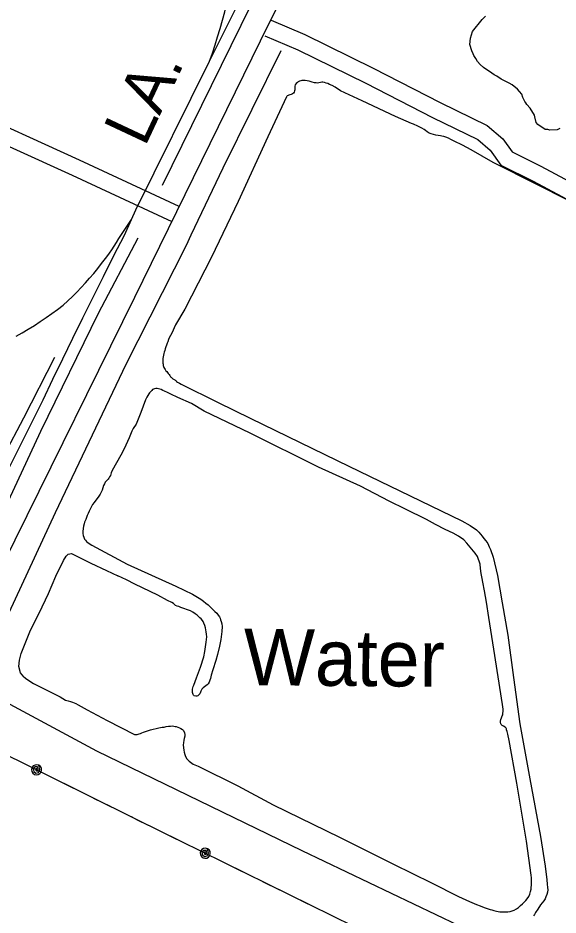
# Model space of a CAD drawing. Extents: x 3683402 to 3721514, y 487807 to 513565.
# Drawn here: x 3715316 to 3716275, y 495865 to 497457 of the extents above; entities that cross this region are included whole.
import ezdxf

# ---------------------------------------------------------------- set-up
doc = ezdxf.new("R2010")
doc.units = 0
for name, color, linetype in [('V-RAIL-IDEN', 7, 'Continuous'), ('V-RAIL-TRAK', 7, 'Continuous'), ('V-RIVR-IDEN', 7, 'Continuous'), ('V-ROAD-CNTR', 7, 'Continuous'), ('V-SITE-VEGE', 7, 'Continuous'), ('V-TOPO-SHOR', 7, 'Continuous'), ('V-UTIL-LINE', 7, 'Continuous')]:
    doc.layers.add(name, color=color, linetype=linetype)

msp = doc.modelspace()

# ---------------------------------------------------------------- linework, layer by layer
at = {"layer": 'V-RAIL-TRAK'}
msp.add_line((3715494.9, 497065.6), (3715517.8, 497099.7), dxfattribs=at)
for points in [[(3715505, 497071.9), (3715517.8, 497099.7), (3715525.4, 497116.4), (3715656.1, 497380.2), (3715761.7, 497592.9), (3715910.1, 497894.4), (3716039.3, 498161.5), (3716175.3, 498444.2), (3716348.1, 498799.2), (3716512.4, 499132.1), (3716677.6, 499468.1), (3716772.2, 499655.7), (3716810.6, 499732.3), (3716909.5, 499929.7), (3716971.7, 500060.1), (3717072.1, 500257.9)], [(3715656.1, 497380.2), (3715661.1, 497394.6), (3715665.9, 497409.1), (3715670.5, 497423.6), (3715674.9, 497438.2), (3715679.1, 497452.9), (3715683.2, 497467.6), (3715687, 497482.4), (3715690.4, 497496.6)], [(3715300.3, 496659.1), (3715360.5, 496779.5), (3715377.8, 496816), (3715395.4, 496852.4), (3715413.2, 496888.6), (3715431.2, 496924.7), (3715449.3, 496961.7), (3715467.6, 496998.5), (3715486.2, 497035.3), (3715505, 497071.9)], [(3715312.7, 496892.4), (3715323.6, 496898.6), (3715334.4, 496905), (3715345.1, 496911.6), (3715355.6, 496918.4), (3715366, 496925.3), (3715376.3, 496932.5), (3715386.4, 496939.9), (3715396.4, 496947.4), (3715404.6, 496955), (3715412.7, 496962.7), (3715420.6, 496970.6), (3715428.4, 496978.7), (3715435.9, 496986.9), (3715443.3, 496995.2), (3715450.6, 497003.8), (3715457.6, 497012.4), (3715464.5, 497021.2), (3715469.3, 497027.2), (3715474, 497033.3), (3715478.5, 497039.5), (3715482.9, 497045.9), (3715487, 497052.3), (3715491.1, 497058.9), (3715494.9, 497065.6)]]:
    msp.add_lwpolyline(points, dxfattribs=at)
at = {"layer": 'V-ROAD-CNTR'}
for points in [[(3715943.4, 497816.4), (3715941.3, 497810.6), (3715746, 497415.8), (3715522.6, 496961.3), (3715310.4, 496530.2), (3714982, 495857.9), (3714698, 495279.3), (3714345.3, 494566.8), (3714009.1, 493876.8), (3713946.1, 493755.3), (3713822.7, 493529.7)], [(3715765.6, 497452.9), (3715825.1, 497427.8), (3715946.8, 497368.1), (3716065.6, 497307.2), (3716149.2, 497266.4), (3716176.5, 497242.6), (3716193.2, 497219.3), (3716244, 497194.2), (3716431.1, 497094), (3716669.3, 496983.1), (3716860.4, 496889.6), (3716977.6, 496839.5), (3717038.2, 496799.9), (3717061, 496773.4)], [(3715754, 497425.2), (3715812.6, 497400.5), (3715933.4, 497341.2), (3716052.1, 497280.4), (3716132.5, 497241.2), (3716154.2, 497222.2), (3716173.2, 497195.7), (3716230.3, 497167.5), (3716417.7, 497067.2), (3716656.4, 496956), (3716847.9, 496862.3), (3716963.4, 496813), (3717018.3, 496777.1), (3717038.3, 496753.8)], [(3715080.9, 497365.5), (3715213.9, 497301.1), (3715424.5, 497205.2), (3715601.8, 497123.2)], [(3715067.8, 497338.5), (3715201.2, 497274), (3715412, 497177.9), (3715589.2, 497095.9)]]:
    msp.add_lwpolyline(points, dxfattribs=at)
at = {"layer": 'V-SITE-VEGE'}
msp.add_lwpolyline([(3716277.7, 497260.6), (3716273.1, 497258.4), (3716260, 497258.2), (3716256.6, 497258.9), (3716252, 497259), (3716239.1, 497267.9), (3716235.8, 497271.4), (3716233.8, 497281.7), (3716232.7, 497284.6), (3716225, 497296.8), (3716219.5, 497303.2), (3716217.3, 497306.7), (3716215.6, 497309), (3716212.4, 497315.9), (3716210.2, 497321.7), (3716206.4, 497326.3), (3716202.5, 497330.4), (3716193, 497338.1), (3716187.9, 497341.6), (3716173.8, 497348.3), (3716166, 497353.6), (3716161.5, 497356), (3716157, 497359), (3716142.4, 497369), (3716136.3, 497374.3), (3716131.9, 497379.6), (3716128.6, 497384.8), (3716125.3, 497390.6), (3716124.2, 497393.5), (3716121.5, 497398.7), (3716118.4, 497410.2), (3716119.2, 497421), (3716122.9, 497432.9), (3716140, 497454.1), (3716145.9, 497460.2)], dxfattribs=at)
at = {"layer": 'V-TOPO-SHOR'}
for points in [[(3715572.6, 497160.2), (3715799.2, 497621.7), (3715906.2, 497829.1)], [(3715782.9, 497398.7), (3715679.9, 497190.4), (3715623, 497071.7), (3715614.4, 497053.5)], [(3715926.8, 497309.8), (3715888.7, 497327.8), (3715879.1, 497334), (3715873.5, 497337), (3715869.3, 497339.2), (3715866, 497340.6), (3715863.3, 497341.5), (3715860.4, 497342.4), (3715857.4, 497343), (3715855.5, 497343.1), (3715853, 497342.8), (3715850.2, 497342), (3715848, 497341.6), (3715845.5, 497341.7), (3715842.3, 497341.9), (3715838.3, 497343), (3715836.3, 497343.6), (3715833.1, 497344.8), (3715829.6, 497345.6), (3715825.8, 497345.9), (3715822.4, 497346.2), (3715820.1, 497346), (3715817.9, 497345.7), (3715815.5, 497344.9), (3715813.6, 497343.9), (3715812.1, 497342.8), (3715809.7, 497340.8), (3715808, 497338.1), (3715807.4, 497336), (3715807.3, 497333.7), (3715807.3, 497329.3), (3715807, 497327.5), (3715806.2, 497325.5), (3715805, 497323.6), (3715803.3, 497322.3), (3715801.2, 497321.2), (3715798.9, 497320.6), (3715796.6, 497320), (3715795.4, 497319.6), (3715793.9, 497318.6), (3715793.1, 497317.7), (3715792.8, 497317.3), (3715784.3, 497299.2)], [(3715784.3, 497299.2), (3715759.7, 497246.2), (3715707.1, 497131.1), (3715659.7, 497032.7), (3715612.4, 496940.5), (3715595.8, 496912.4), (3715589, 496898), (3715584.7, 496889.7), (3715583.4, 496886.4), (3715581.9, 496882.5), (3715580.9, 496879.8), (3715579.8, 496876.6), (3715578.6, 496873.6), (3715577.5, 496870.1), (3715576.5, 496867.1), (3715575.7, 496864.3), (3715575.1, 496861.6), (3715574.5, 496858.8), (3715573.9, 496855.7), (3715573.4, 496852.8), (3715573.2, 496850.5), (3715573.3, 496848.3), (3715573.3, 496846.4), (3715573.3, 496844.7), (3715573.5, 496842.6), (3715573.9, 496840.6), (3715574.4, 496838.8), (3715575.1, 496837), (3715576.2, 496834.9), (3715577.4, 496833), (3715578.7, 496831.1), (3715580, 496829.6), (3715581.4, 496828.1), (3715582.8, 496826.3), (3715584.5, 496824.3), (3715585.5, 496822.8), (3715586.1, 496821.5), (3715586.9, 496820.5), (3715587.9, 496819.4), (3715589.5, 496817.8), (3715590.8, 496816.9), (3715592.2, 496816.1), (3715593.3, 496815.6), (3715594.7, 496814.9), (3715595.9, 496813.8), (3715596.7, 496813.1), (3715597.6, 496812), (3715599.2, 496810.7), (3715602.5, 496808.8), (3715605.6, 496807.2), (3715670.5, 496775.5), (3715729.5, 496746.3), (3715903.1, 496661.6), (3716049.1, 496591.2), (3716103.9, 496564.8), (3716119, 496556.7), (3716130, 496548.8), (3716134, 496544.6), (3716137, 496541.1), (3716139.9, 496537.5), (3716143.2, 496533.7), (3716146.4, 496529.5), (3716150, 496524.4), (3716152.7, 496518.6), (3716154.6, 496514), (3716159.4, 496500.3), (3716167.1, 496467.6), (3716175.6, 496419.5), (3716185.5, 496361.8), (3716195.4, 496286.7), (3716207.1, 496204.8), (3716224.9, 496106.8), (3716243.6, 496004.9), (3716251.9, 495952), (3716254.7, 495927.9), (3716255.7, 495920.2), (3716256.3, 495914.1), (3716256.4, 495909.9), (3716255.8, 495906), (3716254.6, 495901.5), (3716253.1, 495897.5), (3716251.7, 495894), (3716249.3, 495890.3), (3716246.6, 495887.1), (3716243.6, 495883.5), (3716238.7, 495875.9), (3716234.9, 495869.7), (3716233.1, 495866.5), (3716231.2, 495863.7)], [(3716348.1, 497105.4), (3716236.8, 497161.7), (3716159.4, 497200.6), (3716120.3, 497222.9), (3716105.3, 497231.4), (3716090.4, 497238.7), (3716084.2, 497241.6), (3716080.3, 497243.5), (3716075.7, 497245.5), (3716071.8, 497246.7), (3716068.7, 497247.4), (3716065.8, 497247.9), (3716061.9, 497248.5), (3716057.7, 497249.2), (3716053.5, 497250.2), (3716049.3, 497251.6), (3716045.9, 497252.9), (3716042.7, 497255), (3716039.6, 497257.2), (3716036.8, 497259.3), (3716033, 497261.5), (3716025.7, 497265.1), (3716017.9, 497268.4), (3716014.8, 497269.7), (3715986.4, 497281.9), (3715926.8, 497309.8)], [(3715528.6, 497066.4), (3715458.2, 496932.4), (3715355.8, 496723), (3715160, 496302.7), (3715121.3, 496223.6)], [(3715614.4, 497053.5), (3715507.8, 496841.9), (3715382.1, 496578.8), (3715239.3, 496272.6)], [(3715381, 496854.7), (3715325.9, 496746.7), (3715290.9, 496680.5), (3715276.2, 496654.7), (3715250.6, 496623.6), (3715208.8, 496583.6), (3715187.6, 496563.8), (3715162.9, 496540.1), (3715145.2, 496526.1), (3715130.4, 496518.5), (3715109, 496509.3), (3715076.1, 496496.7), (3715017.4, 496485.1), (3714927.8, 496480.1)], [(3716185.4, 495871.2), (3716189.5, 495871.8), (3716193.2, 495872.8), (3716197.1, 495874.2), (3716200.9, 495876.1), (3716204.4, 495878.7), (3716208.3, 495882.3), (3716211.5, 495885.2), (3716217.4, 495891.1), (3716220, 495894.3), (3716222.6, 495898), (3716224.4, 495902.4), (3716225.7, 495907.1), (3716226.9, 495911.5), (3716227.8, 495921.1), (3716227.7, 495925.7), (3716227.5, 495931.1), (3716226.8, 495936.2), (3716218.6, 495996.6), (3716201.4, 496099.4), (3716188.1, 496175), (3716185.5, 496186.1), (3716184.3, 496190.7), (3716183.5, 496193.7), (3716183.1, 496195.6), (3716182.4, 496197.1), (3716181.1, 496198.5), (3716178.2, 496200.6), (3716175.8, 496201.9), (3716173.7, 496203.6), (3716173.2, 496204.7), (3716172.7, 496207.6), (3716172.6, 496209.5), (3716173.2, 496212.2), (3716174.3, 496215), (3716175.8, 496218.5), (3716176.5, 496220.8), (3716177, 496223.3), (3716177.3, 496226.7), (3716177.1, 496230.8), (3716176.3, 496238.8), (3716160.6, 496337.3), (3716151.6, 496393.1), (3716147.9, 496420.4), (3716144.3, 496440.7), (3716141, 496455.7), (3716139.9, 496462.6), (3716138.4, 496471.4), (3716137.2, 496480.2), (3716136.2, 496487.6), (3716131.5, 496501.6), (3716127.8, 496507.3), (3716113.1, 496525), (3716107.4, 496531), (3716098, 496537.6), (3716088.4, 496543.1), (3716074.6, 496549.4), (3716057.4, 496558.2), (3716041.4, 496567.1), (3716004, 496585.6), (3715975.1, 496599.4), (3715924, 496626.2), (3715849.8, 496660.2), (3715728.1, 496720.5), (3715646.7, 496759.4), (3715623.8, 496772.8), (3715599.9, 496783.7), (3715587.4, 496789.8), (3715581.3, 496792.7), (3715576.1, 496795), (3715573.4, 496796.2), (3715570.3, 496797.6), (3715567.6, 496798.5), (3715565.3, 496799.2), (3715563.1, 496799.5), (3715560.9, 496799.6), (3715558.6, 496799.1), (3715556.4, 496798.3), (3715555.1, 496797.6), (3715553.5, 496796.3), (3715551.9, 496794.5), (3715551, 496793.4), (3715549.8, 496791.8), (3715548.5, 496790), (3715544.6, 496784.3), (3715542.7, 496779.4)], [(3715542.7, 496779.4), (3715534.4, 496757), (3715525.8, 496736.2), (3715520.5, 496728.7), (3715518.2, 496723.8), (3715513.6, 496712), (3715507.4, 496698.9), (3715501.2, 496685.6), (3715488.4, 496663.7), (3715482.4, 496652.6), (3715481.5, 496649.7), (3715480, 496645.4), (3715478.8, 496642.8), (3715477.5, 496640.3), (3715475.9, 496638.5), (3715474.4, 496637.1), (3715472.8, 496635.4), (3715470.9, 496633.2), (3715469.4, 496630.7), (3715468, 496627.5), (3715466.6, 496623.3), (3715465.3, 496619.3), (3715463.9, 496615.6), (3715462.1, 496612.1), (3715459.7, 496608.3), (3715451.3, 496597.5), (3715448.3, 496593.7), (3715446.4, 496590.3), (3715444.6, 496586.5), (3715442.4, 496581.8), (3715440.6, 496577.7), (3715439, 496574), (3715437.7, 496570.8), (3715436.3, 496567.2), (3715435.2, 496564.5), (3715434.4, 496562.2), (3715433.5, 496559.3), (3715432.5, 496555.5), (3715431, 496546.4), (3715431.1, 496542.2), (3715431.9, 496539), (3715432.9, 496536), (3715434.3, 496532.4), (3715435.7, 496530.2), (3715437.6, 496528), (3715440.4, 496525.5), (3715447.2, 496521.5), (3715509.7, 496488), (3715596.5, 496448.8), (3715625.8, 496434.9), (3715640.7, 496425.9), (3715645.2, 496422.2), (3715649.6, 496418.9), (3715653.4, 496415.6), (3715657.7, 496411.4), (3715661.7, 496407.7), (3715665.5, 496404), (3715668.8, 496400.7), (3715671.6, 496397.5), (3715673.5, 496394.7), (3715674.7, 496392), (3715675.8, 496389.1), (3715676.7, 496386.1), (3715677.9, 496381.9), (3715678.8, 496377.3), (3715678, 496368.5), (3715676.2, 496354.2), (3715673.6, 496342.5), (3715670.2, 496327.5), (3715667.1, 496317), (3715661.7, 496300.3), (3715659.1, 496290.8), (3715657.6, 496285.3), (3715656.5, 496281.8), (3715655.2, 496278.5), (3715653.4, 496275.8), (3715651.7, 496273.8), (3715649.4, 496271.9), (3715646.9, 496270.5), (3715644.5, 496268.6), (3715642.3, 496266.1), (3715640.9, 496262.8), (3715639.9, 496260.6), (3715638.7, 496258), (3715637.1, 496255.8), (3715635.4, 496254.4), (3715633.5, 496253.7), (3715631.6, 496253.6), (3715628.8, 496254.4), (3715627.8, 496255.3), (3715627.1, 496256.7), (3715626.6, 496258.4), (3715626.1, 496260.1), (3715625.7, 496262.3), (3715625.6, 496264.3), (3715625.8, 496266), (3715626.3, 496268.3), (3715627, 496271), (3715628, 496273.4), (3715632.8, 496286.4), (3715639.9, 496304.9)], [(3715326.5, 496288.1), (3715320.6, 496294.8), (3715317.7, 496306.2), (3715318.5, 496317.3), (3715322, 496329.1), (3715328.6, 496346.9), (3715338.3, 496371), (3715353.5, 496401), (3715370.3, 496435.8), (3715383.5, 496466.6), (3715397.1, 496494.3), (3715401.4, 496501.8), (3715405.4, 496505.8), (3715411.3, 496506.6), (3715422.7, 496500.8), (3715445.3, 496489.4), (3715472.9, 496476.6), (3715493.3, 496467.2)], [(3715639.9, 496304.9), (3715645.7, 496323.4), (3715647.7, 496332.9), (3715650, 496349.5), (3715650.7, 496354.3), (3715651, 496359.2), (3715650.8, 496363.5), (3715650.3, 496367.6), (3715649.7, 496371.4), (3715648.8, 496375.2), (3715647.7, 496379), (3715646.2, 496383.3), (3715645, 496386), (3715643.4, 496388.1), (3715641.2, 496390.7), (3715639, 496392.9), (3715636.5, 496395.3), (3715634.4, 496397.3), (3715630.7, 496400), (3715626.3, 496403), (3715622, 496405), (3715605.4, 496411.1), (3715601.5, 496412.6), (3715598.4, 496413.6), (3715595.9, 496414.8), (3715593.7, 496416.4), (3715592.1, 496418), (3715589.4, 496420.1), (3715581.7, 496423.2), (3715564.1, 496432.9), (3715537.1, 496446), (3715523.6, 496452.5), (3715508.5, 496460.2), (3715493.3, 496467.2)], [(3715326.5, 496288.1), (3715331.8, 496283.6), (3715343.6, 496276.3), (3715390.7, 496252.2), (3715400.5, 496246.8), (3715405.4, 496245.1), (3715409.3, 496244.2), (3715412.8, 496243.1), (3715416, 496242), (3715419, 496240.5), (3715422.8, 496238.3), (3715438.8, 496229.3), (3715474.5, 496210.3), (3715522.6, 496185.6), (3715525.3, 496185.5), (3715527.4, 496185.7), (3715529.5, 496186.2), (3715531.4, 496186.8), (3715533.3, 496187.5), (3715535.8, 496188.5), (3715538.7, 496189.5), (3715551.1, 496194.1), (3715565.8, 496197.7), (3715571.8, 496198.4), (3715575.7, 496198.9), (3715579.1, 496199.7), (3715583, 496200.5), (3715587, 496200.7), (3715590.4, 496200.8), (3715594.9, 496200.1), (3715597.1, 496199.7), (3715599.6, 496198.8), (3715602.6, 496197.6), (3715605.2, 496196.4), (3715608, 496194.3), (3715609.6, 496192.6), (3715611.6, 496188.6), (3715612.1, 496185.4), (3715612, 496182.8), (3715611.1, 496178.8), (3715610.3, 496175.6), (3715609.6, 496171.1), (3715609.4, 496167.1), (3715609.9, 496162.1), (3715610.7, 496157.9), (3715611.2, 496154.4), (3715612.1, 496150.3), (3715613.5, 496146.5), (3715615.6, 496142.5), (3715619.7, 496138.3), (3715627.1, 496133.3), (3715636, 496129.2), (3715706.1, 496094.4), (3715769.1, 496061.1), (3715886.6, 496003.3), (3715982.4, 495955.4), (3716049.9, 495922.3), (3716098.2, 495898.1), (3716117.3, 495889.5), (3716129.8, 495884.3), (3716136.4, 495881.5), (3716143.5, 495878.9), (3716149, 495877.1), (3716154, 495875.4), (3716156.9, 495874.6), (3716161, 495873.5), (3716165.4, 495872.4), (3716171.1, 495871.3), (3716175.9, 495870.8), (3716178.9, 495870.9), (3716182.8, 495871), (3716185.4, 495871.2)], [(3715239.3, 496272.6), (3715455.5, 496156.8), (3715820.1, 495979.9), (3716216.3, 495790.5)]]:
    msp.add_lwpolyline(points, dxfattribs=at)
at = {"layer": 'V-UTIL-LINE'}
for points in [[(3716027.7, 495788.4), (3715527.9, 496034.3), (3714573.8, 496507.6), (3713732.2, 496908.8), (3713304.6, 497117), (3712818, 497363.7)], [(3715349.1, 496123), (3715348.7, 496125.8), (3715347, 496124.2), (3715347.5, 496121.5), (3715350.2, 496120.5), (3715351.9, 496123.5), (3715350.5, 496128), (3715346.2, 496128.1), (3715343, 496124.5), (3715344.2, 496120.1), (3715347.7, 496117.3), (3715352.4, 496118.4), (3715355.1, 496123.1), (3715353.1, 496131), (3715349.7, 496132), (3715346.3, 496131.5), (3715343.2, 496129.8), (3715341.1, 496127), (3715340.1, 496123.6), (3715340.6, 496120.1), (3715342.3, 496117.1), (3715345.1, 496114.9), (3715348.5, 496114), (3715352, 496114.5), (3715355, 496116.2), (3715357.2, 496119), (3715358.1, 496122.4), (3715357.7, 496125.9), (3715355.9, 496128.9), (3715353.1, 496131)], [(3715384.1, 496105.6), (3715414.5, 496090.5)], [(3715450.4, 496072.8), (3715480.8, 496057.7)], [(3715516.7, 496039.9), (3715527.9, 496034.3), (3715547.1, 496024.8)], [(3715583, 496007.2), (3715613.5, 495992.2)], [(3715648.5, 495975), (3715648.1, 495977.8), (3715646.4, 495976.2), (3715646.9, 495973.5), (3715649.6, 495972.5), (3715651.3, 495975.5), (3715649.9, 495979.9), (3715645.6, 495980.1), (3715642.4, 495976.4), (3715643.6, 495972), (3715647.1, 495969.2), (3715651.8, 495970.3), (3715654.5, 495975.1), (3715652.5, 495983), (3715649.1, 495983.9), (3715645.6, 495983.5), (3715642.6, 495981.7), (3715640.5, 495978.9), (3715639.6, 495975.5), (3715640, 495972.1), (3715641.8, 495969), (3715644.6, 495966.9), (3715648, 495966), (3715651.4, 495966.4), (3715654.5, 495968.2), (3715656.6, 495971), (3715657.5, 495974.4), (3715657.1, 495977.9), (3715655.3, 495980.9), (3715652.5, 495983)], [(3715683.5, 495957.7), (3715714, 495942.7)], [(3715749.9, 495925.1), (3715780.4, 495910.1)], [(3715816.3, 495892.4), (3715846.8, 495877.4)]]:
    msp.add_lwpolyline(points, dxfattribs=at)

# ---------------------------------------------------------------- texts
at = {"layer": 'V-RAIL-IDEN'}
msp.add_text('LA.', height=83, rotation=64.8852, dxfattribs=at).set_placement((3715541.2, 497226.6))
at = {"layer": 'V-RIVR-IDEN'}
msp.add_text('Water', height=100, rotation=359.4932, dxfattribs=at).set_placement((3715716.5, 496273.4))

doc.saveas('drawing.dxf')
